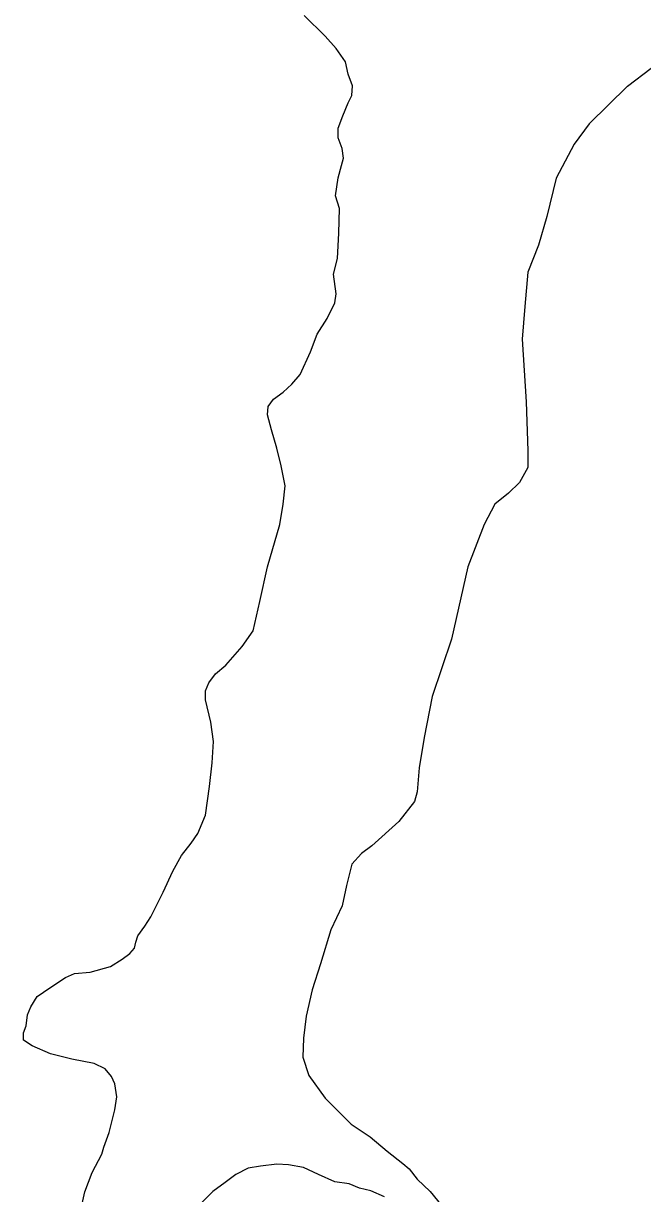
# Model space of a CAD drawing. Extents: x 77230 to 630905, y 790554 to 1662844.
# Drawn here: x 337213 to 338468, y 1575472 to 1577844 of the extents above; entities that cross this region are included whole.
import ezdxf

# ---------------------------------------------------------------- set-up
doc = ezdxf.new("R2010")
doc.units = 0
doc.layers.add('Level 17', color=7, linetype='Continuous')
doc.layers.add('Level 18', color=7, linetype='Continuous')

msp = doc.modelspace()

# ---------------------------------------------------------------- linework, layer by layer
at = {"layer": 'Level 17'}
for points in [[(337386.8, 1575596.5), (337397.9, 1575642.3), (337402, 1575668.6), (337397.9, 1575694.8), (337391, 1575710), (337378.5, 1575725.2), (337356.4, 1575736.3), (337310.8, 1575744.6), (337268, 1575755.6), (337230.7, 1575772.2), (337212.7, 1575783.3), (337212.7, 1575798.5), (337218.3, 1575812.3), (337221, 1575834.4), (337227.9, 1575851), (337240.4, 1575871.7), (337266.6, 1575889.7), (337298.4, 1575910.4), (337316.4, 1575918.7), (337348.1, 1575921.5), (337389.6, 1575932.5), (337413.1, 1575947.7), (337428.3, 1575958.8), (337437.9, 1575969.8), (337440.7, 1575982.3), (337444.8, 1575994.7), (337458.7, 1576014.1), (337471.1, 1576033.4), (337496, 1576083.2), (337515.3, 1576126), (337533.3, 1576157.8), (337552.6, 1576182.7), (337566.4, 1576202), (337581.6, 1576239.3), (337589.9, 1576297.4), (337595.4, 1576345.7), (337598.2, 1576388.9), (337592.7, 1576427.6), (337581.6, 1576473.2), (337581.6, 1576491.1), (337588.5, 1576507.7), (337602.3, 1576525.7), (337623.1, 1576543.6), (337656.2, 1576581), (337678.3, 1576612.7), (337692.1, 1576672.2), (337707.3, 1576742.6), (337732.2, 1576828.3), (337739.1, 1576869.8), (337743.3, 1576907.1), (337735, 1576947.2), (337726.7, 1576983.1), (337715.6, 1577020.4), (337707.3, 1577050.8), (337708.7, 1577067.4), (337719.8, 1577082.6), (337739.1, 1577096.4), (337757.1, 1577113), (337773.6, 1577132.4), (337794.4, 1577178), (337808.2, 1577213.9), (337828.5, 1577246.1), (337843.7, 1577277.9), (337846.5, 1577295.8), (337840.9, 1577335.9), (337849.2, 1577367.7), (337852, 1577418.8), (337853.4, 1577468.6), (337845.1, 1577494.8), (337850.6, 1577530.8), (337857.5, 1577555.6), (337861.7, 1577570.8), (337858.9, 1577590.2), (337850.6, 1577612.3), (337850.6, 1577631.6), (337860.3, 1577656.5), (337871.3, 1577682.8), (337878.2, 1577698), (337879.6, 1577717.3), (337871.3, 1577740.8), (337865.8, 1577765.7), (337846.5, 1577793.3), (337824.4, 1577818.2), (337781.5, 1577859.7)], [(337386.8, 1575596.5), (337397.9, 1575642.3), (337402, 1575668.6), (337397.9, 1575694.8), (337391, 1575710), (337378.5, 1575725.2), (337356.4, 1575736.3), (337310.8, 1575744.6), (337268, 1575755.6), (337230.7, 1575772.2), (337212.7, 1575783.3), (337212.7, 1575798.5), (337218.3, 1575812.3), (337221, 1575834.4), (337227.9, 1575851), (337240.4, 1575871.7), (337266.6, 1575889.7), (337298.4, 1575910.4), (337316.4, 1575918.7), (337348.1, 1575921.5), (337389.6, 1575932.5), (337413.1, 1575947.7), (337428.3, 1575958.8), (337437.9, 1575969.8), (337440.7, 1575982.3), (337444.8, 1575994.7), (337458.7, 1576014.1), (337471.1, 1576033.4), (337496, 1576083.2), (337515.3, 1576126), (337533.3, 1576157.8), (337552.6, 1576182.7), (337566.4, 1576202), (337581.6, 1576239.3), (337589.9, 1576297.4), (337595.4, 1576345.7), (337598.2, 1576388.9), (337592.7, 1576427.6), (337581.6, 1576473.2), (337581.6, 1576491.1), (337588.5, 1576507.7), (337602.3, 1576525.7), (337623.1, 1576543.6), (337656.2, 1576581), (337678.3, 1576612.7), (337692.1, 1576672.2), (337707.3, 1576742.6), (337732.2, 1576828.3), (337739.1, 1576869.8), (337743.3, 1576907.1), (337735, 1576947.2), (337726.7, 1576983.1), (337715.6, 1577020.4), (337707.3, 1577050.8), (337708.7, 1577067.4), (337719.8, 1577082.6), (337739.1, 1577096.4), (337757.1, 1577113), (337773.6, 1577132.4), (337794.4, 1577178), (337808.2, 1577213.9), (337828.5, 1577246.1), (337843.7, 1577277.9), (337846.5, 1577295.8), (337840.9, 1577335.9), (337849.2, 1577367.7), (337852, 1577418.8), (337853.4, 1577468.6), (337845.1, 1577494.8), (337850.6, 1577530.8), (337857.5, 1577555.6), (337861.7, 1577570.8), (337858.9, 1577590.2), (337850.6, 1577612.3), (337850.6, 1577631.6), (337860.3, 1577656.5), (337871.3, 1577682.8), (337878.2, 1577698), (337879.6, 1577717.3), (337871.3, 1577740.8), (337865.8, 1577765.7), (337846.5, 1577793.3), (337824.4, 1577818.2), (337781.5, 1577859.7)], [(338359.1, 1577640.7), (338437.2, 1577716.6), (338485.2, 1577753)], [(338359.1, 1577640.7), (338437.2, 1577716.6), (338485.2, 1577753)], [(338359.1, 1577640.7), (338328.7, 1577599.3), (338292.8, 1577530.2), (338273.5, 1577452.8), (338256.9, 1577394.7), (338234.8, 1577339.5), (338229.3, 1577270.4), (338223.8, 1577204), (338232, 1577076.9), (338234.8, 1576977.4), (338234.8, 1576944.2), (338218.2, 1576913.8), (338196.1, 1576891.7), (338168.5, 1576869.6), (338146.4, 1576828.1), (338113.2, 1576742.4), (338080.1, 1576595.9), (338041.4, 1576479.9), (338024.8, 1576397), (338015.1, 1576335), (338011, 1576286.4), (338005.5, 1576267), (337973.8, 1576226.8), (337918.6, 1576177), (337897.7, 1576162), (337878.4, 1576139.9), (337867.3, 1576097.1), (337859, 1576055.6), (337835.5, 1576007.2), (337814.8, 1575938.1), (337798.2, 1575885.6), (337785.8, 1575831.7), (337780.3, 1575787.5), (337778.9, 1575749), (337791.3, 1575711.5), (337824.5, 1575665.9), (337877, 1575613.4), (337915.7, 1575587.3), (337950.2, 1575558.3), (337982, 1575533.5), (337994.4, 1575522.4), (338011, 1575501.7), (338037.2, 1575476.8), (338073.2, 1575432.6)], [(338359.1, 1577640.7), (338328.7, 1577599.3), (338292.8, 1577530.2), (338273.5, 1577452.8), (338256.9, 1577394.7), (338234.8, 1577339.5), (338229.3, 1577270.4), (338223.8, 1577204), (338232, 1577076.9), (338234.8, 1576977.4), (338234.8, 1576944.2), (338218.2, 1576913.8), (338196.1, 1576891.7), (338168.5, 1576869.6), (338146.4, 1576828.1), (338113.2, 1576742.4), (338080.1, 1576595.9), (338041.4, 1576479.9), (338024.8, 1576397), (338015.1, 1576335), (338011, 1576286.4), (338005.5, 1576267), (337973.8, 1576226.8), (337918.6, 1576177), (337897.7, 1576162), (337878.4, 1576139.9), (337867.3, 1576097.1), (337859, 1576055.6), (337835.5, 1576007.2), (337814.8, 1575938.1), (337798.2, 1575885.6), (337785.8, 1575831.7), (337780.3, 1575787.5), (337778.9, 1575749), (337791.3, 1575711.5), (337824.5, 1575665.9), (337877, 1575613.4), (337915.7, 1575587.3), (337950.2, 1575558.3), (337982, 1575533.5), (337994.4, 1575522.4), (338011, 1575501.7), (338037.2, 1575476.8), (338073.2, 1575432.6)], [(337331.6, 1575451.4), (337337.1, 1575476.3), (337352.3, 1575515), (337371.6, 1575552.3), (337375.8, 1575566.3), (337386.8, 1575596.5)], [(337331.6, 1575451.4), (337337.1, 1575476.3), (337352.3, 1575515), (337371.6, 1575552.3), (337375.8, 1575566.3), (337386.8, 1575596.5)], [(337944.7, 1575465.7), (337917.1, 1575478.2), (337893.6, 1575483.7), (337872.8, 1575492), (337843.8, 1575496.1), (337810.7, 1575511.3), (337780.3, 1575525.2), (337749.9, 1575530.7), (337726.4, 1575532.1), (337693.2, 1575527.9), (337668.4, 1575523.8), (337643.5, 1575511.3), (337621.4, 1575494.8), (337596.5, 1575476.8), (337571.7, 1575451.9)], [(337944.7, 1575465.7), (337917.1, 1575478.2), (337893.6, 1575483.7), (337872.8, 1575492), (337843.8, 1575496.1), (337810.7, 1575511.3), (337780.3, 1575525.2), (337749.9, 1575530.7), (337726.4, 1575532.1), (337693.2, 1575527.9), (337668.4, 1575523.8), (337643.5, 1575511.3), (337621.4, 1575494.8), (337596.5, 1575476.8), (337571.7, 1575451.9)]]:
    msp.add_lwpolyline(points, dxfattribs=at)
at = {"layer": 'Level 18'}
for points in [[(337386.8, 1575596.5), (337397.9, 1575642.3), (337402, 1575668.6), (337397.9, 1575694.8), (337391, 1575710), (337378.5, 1575725.2), (337356.4, 1575736.3), (337310.8, 1575744.6), (337268, 1575755.6), (337230.7, 1575772.2), (337212.7, 1575783.3), (337212.7, 1575798.5), (337218.3, 1575812.3), (337221, 1575834.4), (337227.9, 1575851), (337240.4, 1575871.7), (337266.6, 1575889.7), (337298.4, 1575910.4), (337316.4, 1575918.7), (337348.1, 1575921.5), (337389.6, 1575932.5), (337413.1, 1575947.7), (337428.3, 1575958.8), (337437.9, 1575969.8), (337440.7, 1575982.3), (337444.8, 1575994.7), (337458.7, 1576014.1), (337471.1, 1576033.4), (337496, 1576083.2), (337515.3, 1576126), (337533.3, 1576157.8), (337552.6, 1576182.7), (337566.4, 1576202), (337581.6, 1576239.3), (337589.9, 1576297.4), (337595.4, 1576345.7), (337598.2, 1576388.9), (337592.7, 1576427.6), (337581.6, 1576473.2), (337581.6, 1576491.1), (337588.5, 1576507.7), (337602.3, 1576525.7), (337623.1, 1576543.6), (337656.2, 1576581), (337678.3, 1576612.7), (337692.1, 1576672.2), (337707.3, 1576742.6), (337732.2, 1576828.3), (337739.1, 1576869.8), (337743.3, 1576907.1), (337735, 1576947.2), (337726.7, 1576983.1), (337715.6, 1577020.4), (337707.3, 1577050.8), (337708.7, 1577067.4), (337719.8, 1577082.6), (337739.1, 1577096.4), (337757.1, 1577113), (337773.6, 1577132.4), (337794.4, 1577178), (337808.2, 1577213.9), (337828.5, 1577246.1), (337843.7, 1577277.9), (337846.5, 1577295.8), (337840.9, 1577335.9), (337849.2, 1577367.7), (337852, 1577418.8), (337853.4, 1577468.6), (337845.1, 1577494.8), (337850.6, 1577530.8), (337857.5, 1577555.6), (337861.7, 1577570.8), (337858.9, 1577590.2), (337850.6, 1577612.3), (337850.6, 1577631.6), (337860.3, 1577656.5), (337871.3, 1577682.8), (337878.2, 1577698), (337879.6, 1577717.3), (337871.3, 1577740.8), (337865.8, 1577765.7), (337846.5, 1577793.3), (337824.4, 1577818.2), (337781.5, 1577859.7)], [(337386.8, 1575596.5), (337397.9, 1575642.3), (337402, 1575668.6), (337397.9, 1575694.8), (337391, 1575710), (337378.5, 1575725.2), (337356.4, 1575736.3), (337310.8, 1575744.6), (337268, 1575755.6), (337230.7, 1575772.2), (337212.7, 1575783.3), (337212.7, 1575798.5), (337218.3, 1575812.3), (337221, 1575834.4), (337227.9, 1575851), (337240.4, 1575871.7), (337266.6, 1575889.7), (337298.4, 1575910.4), (337316.4, 1575918.7), (337348.1, 1575921.5), (337389.6, 1575932.5), (337413.1, 1575947.7), (337428.3, 1575958.8), (337437.9, 1575969.8), (337440.7, 1575982.3), (337444.8, 1575994.7), (337458.7, 1576014.1), (337471.1, 1576033.4), (337496, 1576083.2), (337515.3, 1576126), (337533.3, 1576157.8), (337552.6, 1576182.7), (337566.4, 1576202), (337581.6, 1576239.3), (337589.9, 1576297.4), (337595.4, 1576345.7), (337598.2, 1576388.9), (337592.7, 1576427.6), (337581.6, 1576473.2), (337581.6, 1576491.1), (337588.5, 1576507.7), (337602.3, 1576525.7), (337623.1, 1576543.6), (337656.2, 1576581), (337678.3, 1576612.7), (337692.1, 1576672.2), (337707.3, 1576742.6), (337732.2, 1576828.3), (337739.1, 1576869.8), (337743.3, 1576907.1), (337735, 1576947.2), (337726.7, 1576983.1), (337715.6, 1577020.4), (337707.3, 1577050.8), (337708.7, 1577067.4), (337719.8, 1577082.6), (337739.1, 1577096.4), (337757.1, 1577113), (337773.6, 1577132.4), (337794.4, 1577178), (337808.2, 1577213.9), (337828.5, 1577246.1), (337843.7, 1577277.9), (337846.5, 1577295.8), (337840.9, 1577335.9), (337849.2, 1577367.7), (337852, 1577418.8), (337853.4, 1577468.6), (337845.1, 1577494.8), (337850.6, 1577530.8), (337857.5, 1577555.6), (337861.7, 1577570.8), (337858.9, 1577590.2), (337850.6, 1577612.3), (337850.6, 1577631.6), (337860.3, 1577656.5), (337871.3, 1577682.8), (337878.2, 1577698), (337879.6, 1577717.3), (337871.3, 1577740.8), (337865.8, 1577765.7), (337846.5, 1577793.3), (337824.4, 1577818.2), (337781.5, 1577859.7)], [(338359.1, 1577640.7), (338437.2, 1577716.6), (338485.2, 1577753)], [(338359.1, 1577640.7), (338437.2, 1577716.6), (338485.2, 1577753)], [(338359.1, 1577640.7), (338328.7, 1577599.3), (338292.8, 1577530.2), (338273.5, 1577452.8), (338256.9, 1577394.7), (338234.8, 1577339.5), (338229.3, 1577270.4), (338223.8, 1577204), (338232, 1577076.9), (338234.8, 1576977.4), (338234.8, 1576944.2), (338218.2, 1576913.8), (338196.1, 1576891.7), (338168.5, 1576869.6), (338146.4, 1576828.1), (338113.2, 1576742.4), (338080.1, 1576595.9), (338041.4, 1576479.9), (338024.8, 1576397), (338015.1, 1576335), (338011, 1576286.4), (338005.5, 1576267), (337973.8, 1576226.8), (337918.6, 1576177), (337897.7, 1576162), (337878.4, 1576139.9), (337867.3, 1576097.1), (337859, 1576055.6), (337835.5, 1576007.2), (337814.8, 1575938.1), (337798.2, 1575885.6), (337785.8, 1575831.7), (337780.3, 1575787.5), (337778.9, 1575749), (337791.3, 1575711.5), (337824.5, 1575665.9), (337877, 1575613.4), (337915.7, 1575587.3), (337950.2, 1575558.3), (337982, 1575533.5), (337994.4, 1575522.4), (338011, 1575501.7), (338037.2, 1575476.8), (338073.2, 1575432.6)], [(338359.1, 1577640.7), (338328.7, 1577599.3), (338292.8, 1577530.2), (338273.5, 1577452.8), (338256.9, 1577394.7), (338234.8, 1577339.5), (338229.3, 1577270.4), (338223.8, 1577204), (338232, 1577076.9), (338234.8, 1576977.4), (338234.8, 1576944.2), (338218.2, 1576913.8), (338196.1, 1576891.7), (338168.5, 1576869.6), (338146.4, 1576828.1), (338113.2, 1576742.4), (338080.1, 1576595.9), (338041.4, 1576479.9), (338024.8, 1576397), (338015.1, 1576335), (338011, 1576286.4), (338005.5, 1576267), (337973.8, 1576226.8), (337918.6, 1576177), (337897.7, 1576162), (337878.4, 1576139.9), (337867.3, 1576097.1), (337859, 1576055.6), (337835.5, 1576007.2), (337814.8, 1575938.1), (337798.2, 1575885.6), (337785.8, 1575831.7), (337780.3, 1575787.5), (337778.9, 1575749), (337791.3, 1575711.5), (337824.5, 1575665.9), (337877, 1575613.4), (337915.7, 1575587.3), (337950.2, 1575558.3), (337982, 1575533.5), (337994.4, 1575522.4), (338011, 1575501.7), (338037.2, 1575476.8), (338073.2, 1575432.6)], [(337331.6, 1575451.4), (337337.1, 1575476.3), (337352.3, 1575515), (337371.6, 1575552.3), (337375.8, 1575566.3), (337386.8, 1575596.5)], [(337331.6, 1575451.4), (337337.1, 1575476.3), (337352.3, 1575515), (337371.6, 1575552.3), (337375.8, 1575566.3), (337386.8, 1575596.5)], [(337944.7, 1575465.7), (337917.1, 1575478.2), (337893.6, 1575483.7), (337872.8, 1575492), (337843.8, 1575496.1), (337810.7, 1575511.3), (337780.3, 1575525.2), (337749.9, 1575530.7), (337726.4, 1575532.1), (337693.2, 1575527.9), (337668.4, 1575523.8), (337643.5, 1575511.3), (337621.4, 1575494.8), (337596.5, 1575476.8), (337571.7, 1575451.9)], [(337944.7, 1575465.7), (337917.1, 1575478.2), (337893.6, 1575483.7), (337872.8, 1575492), (337843.8, 1575496.1), (337810.7, 1575511.3), (337780.3, 1575525.2), (337749.9, 1575530.7), (337726.4, 1575532.1), (337693.2, 1575527.9), (337668.4, 1575523.8), (337643.5, 1575511.3), (337621.4, 1575494.8), (337596.5, 1575476.8), (337571.7, 1575451.9)]]:
    msp.add_lwpolyline(points, dxfattribs=at)

doc.saveas('drawing.dxf')
